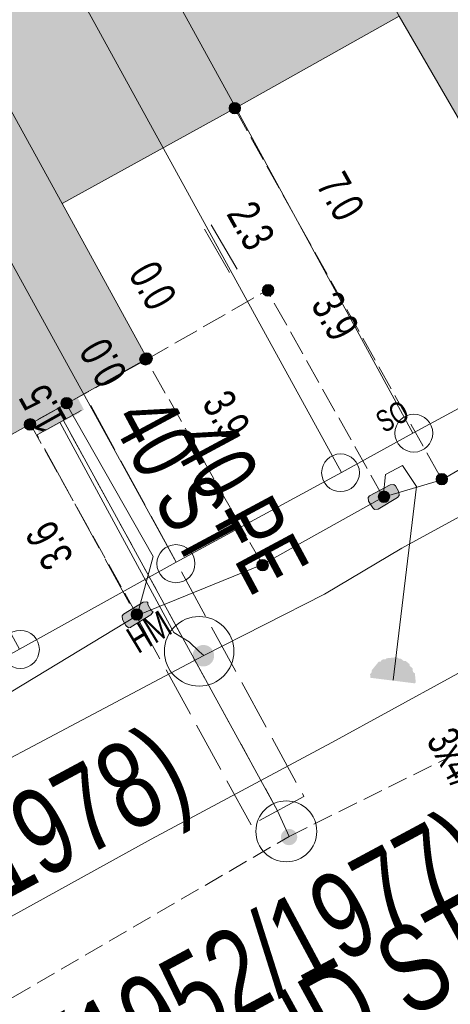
# Model space of a CAD drawing. Header units: metres. Extents: x -740 to 758, y -633 to 854.
# Tile 648 of 656: x 146 to 153, y -200 to -183. Entities that reach past the tile are written whole.
import ezdxf

# ---------------------------------------------------------------- set-up
doc = ezdxf.new("R2010")
doc.units = ezdxf.units.M
doc.header["$MEASUREMENT"] = 0
for name, pattern in [('333_125', [0.4576, 0.3328, -0.1248]), ('416_125', [0.5408, 0.416, -0.1248]), ('416_416', [0.832, 0.416, -0.416]), ('832_208', [1.04, 0.832, -0.208])]:
    doc.linetypes.add(name, pattern=pattern)
for name, color, linetype in [('Gas.LOVION', 7, 'Continuous'), ('Grundkarte.LOVION', 7, 'Continuous'), ('Strom.LOVION', 7, 'Continuous'), ('StromBemass.LOVION', 7, 'Continuous'), ('Wasser.LOVION', 7, 'Continuous')]:
    doc.layers.add(name, color=color, linetype=linetype)
doc.styles.add('ERSTELLTER_STIL_1', font='arial.ttf')

msp = doc.modelspace()

# ---------------------------------------------------------------- hatches: boundary and pattern name
at = {"layer": 'Gas.LOVION', "linetype": 'Continuous', "lineweight": 13}
for points in [[(146.22, -190.213), (146.88, -189.867), (146.7, -189.53), (146.039, -189.876)], [(149.051, -193.981), (149.064, -193.963), (149.075, -193.943), (149.083, -193.923), (149.088, -193.901), (149.091, -193.879), (149.091, -193.857), (149.088, -193.835), (149.082, -193.814), (149.074, -193.793), (149.063, -193.774), (149.05, -193.756), (149.035, -193.74), (149.018, -193.726), (148.999, -193.714), (148.979, -193.705), (148.958, -193.698), (148.936, -193.694), (148.914, -193.693), (148.892, -193.694), (148.871, -193.698), (148.85, -193.705), (148.83, -193.715), (148.811, -193.727), (148.794, -193.741), (148.779, -193.757), (148.766, -193.775), (148.755, -193.794), (148.747, -193.815), (148.742, -193.836), (148.739, -193.858), (148.739, -193.881), (148.742, -193.902), (148.748, -193.924), (148.756, -193.944), (148.766, -193.964), (148.78, -193.982), (148.795, -193.998), (148.812, -194.012), (148.831, -194.024), (148.851, -194.033), (148.872, -194.04), (148.893, -194.044), (148.915, -194.045), (148.938, -194.044), (148.959, -194.039), (148.98, -194.033), (149, -194.023), (149.019, -194.011), (149.036, -193.997)], [(149.053, -193.98), (149.066, -193.962), (149.076, -193.942), (149.085, -193.921), (149.09, -193.9), (149.093, -193.878), (149.093, -193.856), (149.09, -193.834), (149.084, -193.812), (149.076, -193.792), (149.065, -193.772), (149.052, -193.755), (149.037, -193.738), (149.02, -193.724), (149.001, -193.713), (148.981, -193.703), (148.96, -193.696), (148.938, -193.692), (148.916, -193.691), (148.894, -193.692), (148.872, -193.697), (148.851, -193.704), (148.831, -193.713), (148.812, -193.725), (148.795, -193.739), (148.78, -193.755), (148.767, -193.773), (148.757, -193.793), (148.748, -193.813), (148.743, -193.835), (148.74, -193.857), (148.74, -193.879), (148.743, -193.901), (148.749, -193.923), (148.757, -193.943), (148.768, -193.963), (148.781, -193.98), (148.796, -193.997), (148.813, -194.011), (148.832, -194.022), (148.852, -194.032), (148.873, -194.039), (148.895, -194.043), (148.917, -194.044), (148.939, -194.043), (148.961, -194.038), (148.982, -194.031), (149.002, -194.022), (149.021, -194.01), (149.038, -193.996)]]:
    msp.add_hatch(color=7, dxfattribs=at).paths.add_polyline_path(points)
at = {"layer": 'Grundkarte.LOVION', "linetype": 'Continuous', "lineweight": 18}
for color, points in [(9, [(153.632, -185.912), (158.434, -183.344), (157.35, -181.322), (152.453, -172.343), (147.597, -174.975), (152.139, -183.338)]), (254, [(144.848, -176.485), (149.448, -184.843), (152.139, -183.338), (147.597, -174.975)]), (254, [(146.588, -186.423), (149.448, -184.843), (144.848, -176.485), (141.988, -178.065)]), (9, [(136.994, -180.8), (141.772, -189.465), (143.002, -191.768), (147.99, -188.975), (146.588, -186.423), (141.988, -178.065)])]:
    msp.add_hatch(color=color, dxfattribs=at).paths.add_polyline_path(points)
at = {"layer": 'Strom.LOVION', "linetype": 'Continuous', "lineweight": 13}
for points in [[(146.197, -189.978), (147.107, -189.461), (146.999, -189.265), (146.089, -189.782)], [(151.794, -191.456), (152.115, -191.262), (152.142, -191.23), (152.136, -191.171), (152.082, -191.073), (152.05, -191.046), (151.991, -191.052), (151.654, -191.233), (151.628, -191.265), (151.634, -191.324), (151.704, -191.435), (151.736, -191.461)], [(147.727, -193.39), (148.048, -193.196), (148.088, -193.148), (148.056, -193.122), (148.002, -193.023), (147.999, -192.994), (147.983, -192.981), (147.924, -192.987), (147.603, -193.181), (147.577, -193.213), (147.583, -193.271), (147.637, -193.37), (147.685, -193.409), (147.714, -193.406)], [(151.667, -194.232), (152.4, -194.323), (152.413, -194.306), (152.399, -194.16), (152.366, -194.134), (152.361, -194.075), (152.313, -194.035), (152.31, -194.006), (152.245, -193.953), (152.216, -193.956), (152.168, -193.917), (152.139, -193.919), (152.107, -193.893), (151.931, -193.91), (151.918, -193.926), (151.859, -193.932), (151.833, -193.964), (151.803, -193.967), (151.685, -194.112), (151.687, -194.141), (151.661, -194.173)]]:
    msp.add_hatch(color=7, dxfattribs=at).paths.add_polyline_path(points)
at = {"layer": 'StromBemass.LOVION', "linetype": 'Continuous', "lineweight": 13}
for points in [[(149.506, -184.91), (149.513, -184.901), (149.518, -184.891), (149.523, -184.88), (149.526, -184.868), (149.527, -184.856), (149.527, -184.845), (149.526, -184.833), (149.523, -184.822), (149.518, -184.811), (149.512, -184.8), (149.506, -184.791), (149.497, -184.782), (149.488, -184.775), (149.478, -184.769), (149.468, -184.764), (149.457, -184.76), (149.445, -184.758), (149.433, -184.757), (149.421, -184.758), (149.41, -184.76), (149.399, -184.764), (149.388, -184.769), (149.378, -184.775), (149.369, -184.783), (149.361, -184.791), (149.354, -184.801), (149.349, -184.811), (149.344, -184.822), (149.341, -184.834), (149.34, -184.845), (149.34, -184.857), (149.341, -184.869), (149.344, -184.88), (149.349, -184.891), (149.354, -184.901), (149.361, -184.911), (149.37, -184.919), (149.379, -184.927), (149.389, -184.933), (149.399, -184.938), (149.41, -184.942), (149.422, -184.944), (149.434, -184.945), (149.446, -184.944), (149.457, -184.942), (149.468, -184.938), (149.479, -184.933), (149.489, -184.927), (149.498, -184.919)], [(150.049, -187.913), (150.056, -187.904), (150.061, -187.894), (150.066, -187.883), (150.068, -187.872), (150.07, -187.86), (150.07, -187.849), (150.068, -187.837), (150.065, -187.826), (150.061, -187.815), (150.056, -187.805), (150.049, -187.796), (150.041, -187.787), (150.032, -187.78), (150.022, -187.774), (150.012, -187.769), (150.001, -187.765), (149.989, -187.763), (149.978, -187.763), (149.966, -187.763), (149.955, -187.766), (149.944, -187.769), (149.933, -187.774), (149.924, -187.78), (149.915, -187.788), (149.907, -187.796), (149.9, -187.806), (149.895, -187.816), (149.89, -187.826), (149.888, -187.838), (149.886, -187.849), (149.886, -187.861), (149.888, -187.872), (149.891, -187.883), (149.895, -187.894), (149.9, -187.904), (149.907, -187.914), (149.915, -187.922), (149.924, -187.929), (149.934, -187.935), (149.944, -187.94), (149.955, -187.944), (149.967, -187.946), (149.978, -187.947), (149.99, -187.946), (150.001, -187.944), (150.012, -187.94), (150.023, -187.935), (150.032, -187.929), (150.041, -187.921)], [(150.056, -187.907), (150.063, -187.897), (150.068, -187.887), (150.073, -187.876), (150.076, -187.864), (150.077, -187.853), (150.077, -187.841), (150.076, -187.829), (150.073, -187.817), (150.068, -187.806), (150.062, -187.796), (150.055, -187.786), (150.047, -187.777), (150.038, -187.77), (150.028, -187.764), (150.017, -187.759), (150.006, -187.755), (149.994, -187.753), (149.982, -187.752), (149.97, -187.753), (149.959, -187.755), (149.947, -187.759), (149.936, -187.764), (149.926, -187.77), (149.917, -187.778), (149.909, -187.787), (149.902, -187.796), (149.896, -187.807), (149.892, -187.818), (149.889, -187.829), (149.888, -187.841), (149.888, -187.853), (149.889, -187.865), (149.892, -187.876), (149.897, -187.888), (149.902, -187.898), (149.91, -187.908), (149.918, -187.916), (149.927, -187.924), (149.937, -187.93), (149.948, -187.935), (149.959, -187.939), (149.971, -187.941), (149.983, -187.942), (149.995, -187.941), (150.006, -187.939), (150.018, -187.935), (150.028, -187.93), (150.038, -187.923), (150.048, -187.916)], [(148.035, -189.047), (148.042, -189.038), (148.048, -189.027), (148.052, -189.016), (148.055, -189.004), (148.056, -188.993), (148.056, -188.981), (148.055, -188.969), (148.052, -188.957), (148.047, -188.946), (148.042, -188.936), (148.035, -188.926), (148.026, -188.917), (148.017, -188.91), (148.007, -188.903), (147.996, -188.898), (147.985, -188.895), (147.973, -188.892), (147.961, -188.892), (147.949, -188.893), (147.938, -188.895), (147.926, -188.899), (147.915, -188.904), (147.905, -188.91), (147.896, -188.918), (147.888, -188.926), (147.881, -188.936), (147.875, -188.947), (147.871, -188.958), (147.868, -188.969), (147.866, -188.981), (147.867, -188.993), (147.868, -189.005), (147.871, -189.017), (147.875, -189.028), (147.881, -189.038), (147.888, -189.048), (147.897, -189.056), (147.906, -189.064), (147.916, -189.07), (147.927, -189.076), (147.938, -189.079), (147.95, -189.081), (147.962, -189.082), (147.974, -189.081), (147.985, -189.079), (147.997, -189.075), (148.008, -189.07), (148.018, -189.064), (148.027, -189.056)], [(148.055, -189.036), (148.062, -189.027), (148.068, -189.016), (148.072, -189.005), (148.075, -188.993), (148.077, -188.982), (148.077, -188.97), (148.075, -188.958), (148.072, -188.946), (148.068, -188.935), (148.062, -188.925), (148.055, -188.915), (148.047, -188.906), (148.037, -188.899), (148.027, -188.892), (148.017, -188.887), (148.005, -188.884), (147.993, -188.881), (147.981, -188.881), (147.97, -188.881), (147.958, -188.884), (147.946, -188.887), (147.936, -188.893), (147.926, -188.899), (147.916, -188.907), (147.908, -188.915), (147.901, -188.925), (147.895, -188.936), (147.891, -188.947), (147.888, -188.958), (147.887, -188.97), (147.887, -188.982), (147.888, -188.994), (147.891, -189.006), (147.896, -189.017), (147.902, -189.027), (147.909, -189.037), (147.917, -189.045), (147.926, -189.053), (147.936, -189.059), (147.947, -189.064), (147.958, -189.068), (147.97, -189.07), (147.982, -189.071), (147.994, -189.07), (148.006, -189.068), (148.017, -189.064), (148.028, -189.059), (148.038, -189.053), (148.047, -189.045)], [(148.055, -189.036), (148.062, -189.027), (148.068, -189.016), (148.072, -189.005), (148.075, -188.993), (148.077, -188.982), (148.077, -188.97), (148.075, -188.958), (148.072, -188.946), (148.068, -188.935), (148.062, -188.925), (148.055, -188.915), (148.047, -188.906), (148.037, -188.899), (148.027, -188.892), (148.017, -188.887), (148.005, -188.884), (147.993, -188.881), (147.981, -188.881), (147.97, -188.881), (147.958, -188.884), (147.946, -188.887), (147.936, -188.893), (147.926, -188.899), (147.916, -188.907), (147.908, -188.915), (147.901, -188.925), (147.895, -188.936), (147.891, -188.947), (147.888, -188.958), (147.887, -188.97), (147.887, -188.982), (147.888, -188.994), (147.891, -189.006), (147.896, -189.017), (147.902, -189.027), (147.909, -189.037), (147.917, -189.045), (147.926, -189.053), (147.936, -189.059), (147.947, -189.064), (147.958, -189.068), (147.97, -189.07), (147.982, -189.071), (147.994, -189.07), (148.006, -189.068), (148.017, -189.064), (148.028, -189.059), (148.038, -189.053), (148.047, -189.045)], [(146.738, -189.77), (146.745, -189.761), (146.751, -189.75), (146.755, -189.739), (146.758, -189.728), (146.76, -189.716), (146.76, -189.704), (146.758, -189.692), (146.755, -189.68), (146.751, -189.669), (146.745, -189.659), (146.738, -189.649), (146.73, -189.641), (146.721, -189.633), (146.71, -189.627), (146.7, -189.622), (146.688, -189.618), (146.677, -189.616), (146.665, -189.615), (146.653, -189.616), (146.641, -189.618), (146.63, -189.622), (146.619, -189.627), (146.609, -189.634), (146.6, -189.641), (146.592, -189.65), (146.585, -189.66), (146.579, -189.67), (146.575, -189.681), (146.572, -189.693), (146.57, -189.704), (146.57, -189.716), (146.572, -189.728), (146.575, -189.74), (146.579, -189.751), (146.585, -189.761), (146.592, -189.771), (146.6, -189.779), (146.609, -189.787), (146.62, -189.793), (146.63, -189.798), (146.642, -189.802), (146.653, -189.804), (146.665, -189.805), (146.677, -189.804), (146.689, -189.802), (146.7, -189.798), (146.711, -189.793), (146.721, -189.787), (146.73, -189.779)], [(146.738, -189.77), (146.745, -189.761), (146.751, -189.75), (146.755, -189.739), (146.758, -189.728), (146.76, -189.716), (146.76, -189.704), (146.758, -189.692), (146.755, -189.68), (146.751, -189.669), (146.745, -189.659), (146.738, -189.649), (146.73, -189.641), (146.721, -189.633), (146.71, -189.627), (146.7, -189.622), (146.688, -189.618), (146.677, -189.616), (146.665, -189.615), (146.653, -189.616), (146.641, -189.618), (146.63, -189.622), (146.619, -189.627), (146.609, -189.634), (146.6, -189.641), (146.592, -189.65), (146.585, -189.66), (146.579, -189.67), (146.575, -189.681), (146.572, -189.693), (146.57, -189.704), (146.57, -189.716), (146.572, -189.728), (146.575, -189.74), (146.579, -189.751), (146.585, -189.761), (146.592, -189.771), (146.6, -189.779), (146.609, -189.787), (146.62, -189.793), (146.63, -189.798), (146.642, -189.802), (146.653, -189.804), (146.665, -189.805), (146.677, -189.804), (146.689, -189.802), (146.7, -189.798), (146.711, -189.793), (146.721, -189.787), (146.73, -189.779)], [(146.132, -190.122), (146.138, -190.112), (146.144, -190.102), (146.148, -190.091), (146.151, -190.08), (146.153, -190.068), (146.153, -190.056), (146.151, -190.045), (146.148, -190.033), (146.144, -190.022), (146.138, -190.012), (146.131, -190.002), (146.123, -189.994), (146.114, -189.986), (146.104, -189.98), (146.093, -189.975), (146.082, -189.972), (146.071, -189.97), (146.059, -189.969), (146.047, -189.97), (146.036, -189.972), (146.025, -189.975), (146.014, -189.981), (146.004, -189.987), (145.995, -189.994), (145.987, -190.003), (145.98, -190.012), (145.975, -190.023), (145.97, -190.034), (145.967, -190.045), (145.966, -190.057), (145.966, -190.068), (145.968, -190.08), (145.97, -190.092), (145.975, -190.102), (145.981, -190.113), (145.987, -190.122), (145.996, -190.131), (146.005, -190.138), (146.015, -190.144), (146.025, -190.149), (146.036, -190.153), (146.048, -190.155), (146.06, -190.156), (146.071, -190.155), (146.083, -190.153), (146.094, -190.149), (146.105, -190.144), (146.115, -190.138), (146.124, -190.13)], [(146.137, -190.113), (146.143, -190.104), (146.149, -190.094), (146.153, -190.083), (146.156, -190.072), (146.157, -190.06), (146.157, -190.049), (146.156, -190.037), (146.153, -190.026), (146.149, -190.015), (146.143, -190.005), (146.136, -189.996), (146.128, -189.987), (146.119, -189.98), (146.11, -189.974), (146.099, -189.969), (146.088, -189.966), (146.077, -189.963), (146.065, -189.963), (146.054, -189.963), (146.043, -189.966), (146.032, -189.969), (146.021, -189.974), (146.011, -189.98), (146.003, -189.988), (145.995, -189.996), (145.988, -190.006), (145.982, -190.016), (145.978, -190.027), (145.975, -190.038), (145.974, -190.049), (145.974, -190.061), (145.975, -190.072), (145.978, -190.083), (145.983, -190.094), (145.988, -190.104), (145.995, -190.114), (146.003, -190.122), (146.012, -190.129), (146.022, -190.135), (146.032, -190.14), (146.043, -190.144), (146.054, -190.146), (146.066, -190.147), (146.077, -190.146), (146.089, -190.144), (146.1, -190.14), (146.11, -190.135), (146.12, -190.129), (146.129, -190.122)], [(152.914, -191.02), (152.921, -191.01), (152.926, -191), (152.93, -190.989), (152.933, -190.977), (152.935, -190.966), (152.935, -190.954), (152.933, -190.942), (152.93, -190.931), (152.926, -190.92), (152.92, -190.91), (152.913, -190.9), (152.905, -190.892), (152.896, -190.884), (152.886, -190.878), (152.876, -190.873), (152.864, -190.87), (152.853, -190.867), (152.841, -190.867), (152.83, -190.868), (152.818, -190.87), (152.807, -190.873), (152.796, -190.878), (152.786, -190.885), (152.777, -190.892), (152.769, -190.901), (152.762, -190.91), (152.757, -190.921), (152.753, -190.932), (152.75, -190.943), (152.748, -190.955), (152.748, -190.966), (152.75, -190.978), (152.753, -190.989), (152.757, -191), (152.763, -191.011), (152.77, -191.02), (152.778, -191.029), (152.787, -191.036), (152.797, -191.042), (152.807, -191.047), (152.819, -191.051), (152.83, -191.053), (152.842, -191.054), (152.854, -191.053), (152.865, -191.051), (152.876, -191.047), (152.887, -191.042), (152.897, -191.036), (152.906, -191.028)], [(151.963, -191.31), (151.97, -191.301), (151.976, -191.29), (151.98, -191.279), (151.983, -191.268), (151.984, -191.256), (151.984, -191.244), (151.983, -191.232), (151.98, -191.221), (151.975, -191.21), (151.97, -191.199), (151.963, -191.19), (151.954, -191.181), (151.945, -191.173), (151.935, -191.167), (151.924, -191.162), (151.913, -191.158), (151.901, -191.156), (151.889, -191.155), (151.877, -191.156), (151.866, -191.158), (151.854, -191.162), (151.844, -191.167), (151.834, -191.174), (151.824, -191.181), (151.816, -191.19), (151.809, -191.2), (151.804, -191.21), (151.799, -191.221), (151.796, -191.233), (151.795, -191.245), (151.795, -191.257), (151.797, -191.268), (151.8, -191.28), (151.804, -191.291), (151.81, -191.301), (151.817, -191.311), (151.825, -191.32), (151.834, -191.327), (151.844, -191.334), (151.855, -191.339), (151.866, -191.342), (151.878, -191.344), (151.89, -191.345), (151.902, -191.344), (151.914, -191.342), (151.925, -191.338), (151.936, -191.333), (151.946, -191.327), (151.955, -191.319)], [(149.966, -192.438), (149.973, -192.428), (149.978, -192.418), (149.983, -192.406), (149.986, -192.395), (149.987, -192.383), (149.987, -192.371), (149.985, -192.359), (149.982, -192.348), (149.978, -192.336), (149.972, -192.326), (149.965, -192.316), (149.957, -192.308), (149.948, -192.3), (149.938, -192.294), (149.927, -192.289), (149.915, -192.285), (149.903, -192.283), (149.892, -192.282), (149.88, -192.283), (149.868, -192.285), (149.856, -192.289), (149.846, -192.294), (149.836, -192.3), (149.826, -192.308), (149.818, -192.317), (149.811, -192.326), (149.805, -192.337), (149.801, -192.348), (149.798, -192.36), (149.797, -192.372), (149.797, -192.384), (149.798, -192.395), (149.801, -192.407), (149.806, -192.418), (149.811, -192.429), (149.819, -192.438), (149.827, -192.447), (149.836, -192.455), (149.846, -192.461), (149.857, -192.466), (149.868, -192.47), (149.88, -192.472), (149.892, -192.473), (149.904, -192.472), (149.916, -192.47), (149.927, -192.466), (149.938, -192.461), (149.948, -192.454), (149.957, -192.447)], [(147.893, -193.249), (147.9, -193.239), (147.905, -193.229), (147.909, -193.218), (147.912, -193.206), (147.914, -193.195), (147.914, -193.183), (147.912, -193.171), (147.909, -193.16), (147.905, -193.149), (147.899, -193.139), (147.892, -193.129), (147.884, -193.12), (147.875, -193.113), (147.865, -193.107), (147.854, -193.102), (147.843, -193.098), (147.832, -193.096), (147.82, -193.095), (147.808, -193.096), (147.797, -193.098), (147.785, -193.102), (147.775, -193.107), (147.765, -193.113), (147.756, -193.121), (147.748, -193.129), (147.741, -193.139), (147.735, -193.149), (147.731, -193.16), (147.728, -193.172), (147.727, -193.183), (147.727, -193.195), (147.728, -193.207), (147.731, -193.218), (147.735, -193.229), (147.741, -193.24), (147.748, -193.249), (147.756, -193.258), (147.765, -193.265), (147.775, -193.271), (147.786, -193.276), (147.797, -193.28), (147.809, -193.282), (147.821, -193.283), (147.832, -193.282), (147.844, -193.28), (147.855, -193.276), (147.866, -193.271), (147.876, -193.265), (147.885, -193.257)]]:
    msp.add_hatch(color=7, dxfattribs=at).paths.add_polyline_path(points)
at = {"layer": 'Wasser.LOVION', "linetype": 'Continuous', "lineweight": 13}
for points in [[(146.305, -190.175), (146.949, -189.816), (146.769, -189.479), (146.111, -189.854)], [(150.427, -196.94), (150.437, -196.926), (150.444, -196.912), (150.451, -196.896), (150.455, -196.88), (150.457, -196.864), (150.457, -196.847), (150.454, -196.831), (150.45, -196.815), (150.444, -196.799), (150.436, -196.785), (150.426, -196.771), (150.415, -196.759), (150.402, -196.749), (150.388, -196.74), (150.373, -196.733), (150.357, -196.728), (150.341, -196.725), (150.324, -196.724), (150.308, -196.725), (150.291, -196.728), (150.276, -196.733), (150.261, -196.74), (150.247, -196.749), (150.234, -196.76), (150.223, -196.772), (150.213, -196.786), (150.205, -196.8), (150.199, -196.816), (150.195, -196.832), (150.193, -196.848), (150.193, -196.865), (150.195, -196.881), (150.199, -196.897), (150.205, -196.913), (150.213, -196.927), (150.223, -196.941), (150.235, -196.953), (150.247, -196.963), (150.261, -196.972), (150.276, -196.979), (150.292, -196.984), (150.309, -196.987), (150.325, -196.988), (150.342, -196.987), (150.358, -196.984), (150.374, -196.979), (150.389, -196.972), (150.403, -196.963), (150.415, -196.952)], [(150.431, -196.938), (150.44, -196.925), (150.448, -196.91), (150.454, -196.895), (150.459, -196.879), (150.461, -196.862), (150.461, -196.845), (150.458, -196.829), (150.454, -196.813), (150.448, -196.797), (150.44, -196.783), (150.43, -196.769), (150.419, -196.757), (150.406, -196.747), (150.392, -196.738), (150.377, -196.731), (150.361, -196.726), (150.344, -196.723), (150.328, -196.722), (150.311, -196.723), (150.295, -196.726), (150.279, -196.731), (150.264, -196.738), (150.25, -196.747), (150.237, -196.758), (150.226, -196.77), (150.216, -196.783), (150.208, -196.798), (150.202, -196.814), (150.198, -196.83), (150.196, -196.846), (150.196, -196.863), (150.198, -196.879), (150.202, -196.895), (150.208, -196.911), (150.216, -196.926), (150.226, -196.939), (150.238, -196.951), (150.251, -196.962), (150.265, -196.971), (150.28, -196.978), (150.296, -196.983), (150.312, -196.986), (150.329, -196.987), (150.345, -196.986), (150.362, -196.982), (150.377, -196.977), (150.392, -196.97), (150.406, -196.961), (150.419, -196.95)]]:
    msp.add_hatch(color=7, dxfattribs=at).paths.add_polyline_path(points)

# ---------------------------------------------------------------- linework, layer by layer
at = {"layer": 'Gas.LOVION', "color": 5, "linetype": 'Continuous', "lineweight": 18}
for points in [[(166.784, -193.625), (158.626, -198.147), (154.364, -200.352), (134.201, -211.486), (132.021, -207.325), (130.418, -204.526), (130.113, -203.979), (134.148, -201.723), (134.904, -201.294), (139.063, -199.085), (142.828, -197.091), (148.926, -193.864), (150.912, -192.857), (152.182, -192.098), (157.696, -189.091), (162.971, -186.21), (164.375, -185.452), (165.035, -185.107), (169.512, -182.674), (174.224, -180.086), (177.957, -178.065), (180.415, -176.746), (185.326, -174.079), (185.549, -173.939)], [(148.926, -193.864), (148.846, -193.798), (148.683, -193.637), (148.431, -193.484), (146.557, -190.032)]]:
    msp.add_lwpolyline(points, dxfattribs=at)
at = {"layer": 'Gas.LOVION', "color": 7, "linetype": 'Continuous', "lineweight": 13}
msp.add_circle((148.846, -193.795), 0.573, dxfattribs=at)
at = {"layer": 'Grundkarte.LOVION', "color": 8, "linetype": 'Continuous', "lineweight": 18}
for points in [[(139.201, -166.19), (142.967, -163.901), (156.24, -188.11), (152.366, -190.203), (149.448, -184.843), (144.848, -176.485)], [(151.188, -190.85), (138.029, -166.896), (139.201, -166.19), (144.848, -176.485), (149.448, -184.843), (152.366, -190.203)], [(135.382, -168.544), (138.029, -166.896), (151.188, -190.85), (148.466, -192.328)], [(135.382, -168.544), (148.466, -192.328), (145.887, -193.762), (132.926, -170.025)], [(153.632, -185.912), (152.139, -183.338), (147.597, -174.975), (152.453, -172.343), (157.35, -181.322), (158.434, -183.344)], [(144.848, -176.485), (147.597, -174.975), (152.139, -183.338), (149.448, -184.843)], [(146.588, -186.423), (141.988, -178.065), (144.848, -176.485), (149.448, -184.843)], [(136.994, -180.8), (141.988, -178.065), (146.588, -186.423), (147.99, -188.975), (143.002, -191.768), (141.772, -189.465)]]:
    msp.add_lwpolyline(points, close=True, dxfattribs=at)
for points in [[(196.655, -183.094), (190.903, -186.228), (178.193, -193.175), (136.111, -216.205), (116.052, -227.181), (110.888, -229.991), (103.805, -216.792), (116.875, -209.603), (130.121, -202.397), (136.77, -198.762), (140.638, -196.61), (144.513, -194.517), (145.887, -193.762), (148.466, -192.328), (151.188, -190.85), (152.366, -190.203), (156.24, -188.11), (159.945, -186.092), (164.041, -183.859), (175.743, -177.484), (179.67, -175.327), (183.57, -173.202), (184.186, -172.846)], [(196.655, -183.094), (190.903, -186.228), (178.193, -193.175), (136.111, -216.205), (116.052, -227.181), (110.888, -229.991), (103.805, -216.792), (116.875, -209.603), (130.121, -202.397), (136.77, -198.762), (140.638, -196.61), (144.513, -194.517), (145.887, -193.762), (148.466, -192.328), (151.188, -190.85), (152.366, -190.203), (156.24, -188.11), (159.945, -186.092), (164.041, -183.859), (175.743, -177.484), (179.67, -175.327), (183.57, -173.202), (184.186, -172.846)], [(153.977, -193.681), (151.032, -195.299), (148.055, -196.89), (144.802, -198.686), (131.896, -205.741), (128.643, -207.537), (125.384, -209.274), (118.931, -212.801), (115.679, -214.597), (109.226, -218.124), (107.204, -219.209), (105.606, -220.104), (105.187, -220.352), (103.165, -221.436), (101.175, -222.547), (99.153, -223.631), (97.105, -224.748), (95.115, -225.859), (93.093, -226.943), (91.077, -228.086), (89.055, -229.17), (87.065, -230.281), (85.043, -231.365)]]:
    msp.add_lwpolyline(points, dxfattribs=at)
at = {"layer": 'Grundkarte.LOVION', "color": 253, "linetype": 'Continuous', "lineweight": 18}
msp.add_lwpolyline([(156.24, -188.11), (152.366, -190.203), (151.188, -190.85), (148.466, -192.328), (145.887, -193.762), (144.513, -194.517), (140.638, -196.61), (136.77, -198.762), (130.121, -202.397), (116.875, -209.603)], dxfattribs=at)
at = {"layer": 'Grundkarte.LOVION', "color": 9, "linetype": 'Continuous', "lineweight": 18}
for centre, radius in [((152.382, -190.203), 0.312), ((151.174, -190.855), 0.311), ((148.464, -192.352), 0.313), ((145.902, -193.764), 0.313)]:
    msp.add_circle(centre, radius, dxfattribs=at)
at = {"layer": 'Strom.LOVION', "color": 150, "linetype": 'Continuous', "lineweight": 18}
for points in [[(108.907, -215.17), (109.441, -214.882), (111.107, -213.936), (117.293, -210.405), (120.134, -209.078), (121.171, -208.504), (123.587, -206.908), (128.002, -204.452), (133.034, -201.506), (134.185, -200.891), (137.139, -199.361), (142.581, -196.376), (147.827, -193.203), (149.888, -192.366), (151.878, -191.255), (152.84, -190.969), (155.525, -189.406), (156.045, -189.134), (155.915, -188.866)], [(151.878, -191.255), (151.916, -190.882), (152.197, -190.737), (152.423, -191.084), (152.04, -194.269)]]:
    msp.add_lwpolyline(points, dxfattribs=at)
at = {"layer": 'Strom.LOVION', "color": 5, "linetype": 'Continuous', "lineweight": 18}
msp.add_lwpolyline([(147.827, -193.203), (148.087, -192.232), (146.658, -189.712)], dxfattribs=at)
at = {"layer": 'Strom.LOVION', "color": 7, "linetype": 'Continuous', "lineweight": 13}
for points in [[(151.794, -191.456), (151.736, -191.461), (151.704, -191.435), (151.634, -191.324), (151.628, -191.265), (151.654, -191.233), (151.991, -191.052), (152.05, -191.046), (152.082, -191.073), (152.136, -191.171), (152.142, -191.23), (152.115, -191.262)], [(147.727, -193.39), (147.714, -193.406), (147.685, -193.409), (147.637, -193.37), (147.583, -193.271), (147.577, -193.213), (147.603, -193.181), (147.924, -192.987), (147.983, -192.981), (147.999, -192.994), (148.002, -193.023), (148.056, -193.122), (148.088, -193.148), (148.048, -193.196)]]:
    msp.add_lwpolyline(points, close=True, dxfattribs=at)
at = {"layer": 'StromBemass.LOVION', "color": 7, "linetype": '416_125', "lineweight": 13}
for points in [[(149.435, -184.859), (152.84, -190.969)], [(149.888, -192.366), (147.977, -188.992), (149.964, -187.851), (149.977, -187.835)], [(151.878, -191.255), (149.964, -187.851)], [(147.977, -188.992), (146.056, -190.051)], [(147.827, -193.203), (146.072, -190.064)]]:
    msp.add_lwpolyline(points, dxfattribs=at)
at = {"layer": 'StromBemass.LOVION', "color": 7, "linetype": 'Continuous', "lineweight": 13}
for points in [[(149.046, -186.774), (149.472, -187.501)], [(148.935, -186.844), (149.344, -187.557)]]:
    msp.add_lwpolyline(points, dxfattribs=at)
for centre, radius in [((149.433, -184.851), 0.0938), ((149.978, -187.855), 0.092), ((149.982, -187.847), 0.0949), ((147.961, -188.987), 0.0952), ((147.982, -188.976), 0.0952), ((147.982, -188.976), 0.0952), ((146.665, -189.71), 0.0949), ((146.665, -189.71), 0.0949), ((146.059, -190.062), 0.0935), ((146.066, -190.055), 0.092), ((152.842, -190.96), 0.0934), ((151.89, -191.25), 0.0949), ((149.892, -192.377), 0.0954), ((147.82, -193.189), 0.0938)]:
    msp.add_circle(centre, radius, dxfattribs=at)
at = {"layer": 'Wasser.LOVION', "color": 7, "linetype": '832_208', "lineweight": 13}
msp.add_lwpolyline([(146.177, -190.232), (147.061, -189.746), (150.572, -196.186), (149.702, -196.655)], close=True, dxfattribs=at)
at = {"layer": 'Wasser.LOVION', "color": 252, "linetype": '416_416', "lineweight": 18}
msp.add_lwpolyline([(150.137, -196.421), (146.612, -189.997)], dxfattribs=at)
at = {"layer": 'Wasser.LOVION', "color": 150, "linetype": 'Continuous', "lineweight": 18}
msp.add_lwpolyline([(150.326, -196.845), (150.137, -196.421), (146.612, -189.997)], dxfattribs=at)
at = {"layer": 'Wasser.LOVION', "color": 150, "linetype": '333_125', "lineweight": 18}
msp.add_lwpolyline([(86.064, -232.285), (91.564, -229.294), (97.691, -225.902), (98.132, -225.726), (109.443, -219.596), (129.012, -208.594), (135.709, -204.836), (139.095, -203.042), (144.434, -200.214), (145.782, -199.492), (150.326, -196.845), (156.105, -193.975)], dxfattribs=at)
at = {"layer": 'Wasser.LOVION', "color": 7, "linetype": 'Continuous', "lineweight": 13}
msp.add_circle((150.282, -196.76), 0.501, dxfattribs=at)

# ---------------------------------------------------------------- texts
at = {"layer": 'Gas.LOVION', "color": 5, "linetype": 'Continuous', "lineweight": 18, "attachment_point": 7, "style": 'ERSTELLTER_STIL_1'}
for s, insert, char_height, rotation in [('{\\A1;\\W0.71559x;40 ST}', (147.365, -189.986), 1.06708, 298.2473), ('{\\A1;\\W0.72101x;150 ND ST KA (1974)}', (147.905, -202.76), 1.4228, 28.7731), ('{\\A1;\\W0.72102x;100 ND ST KA (1978)}', (136.72, -203.179), 1.42278, 28.2422)]:
    msp.add_mtext(s, dxfattribs=dict(at, insert=insert, char_height=char_height, rotation=rotation))
at = {"layer": 'Strom.LOVION', "color": 7, "linetype": 'Continuous', "lineweight": 13, "attachment_point": 7, "style": 'ERSTELLTER_STIL_1'}
for s, insert, char_height, rotation in [('{\\A1;\\W0.71556x;SO}', (151.894, -190.21), 0.35571, 29.2482), ('{\\A1;\\W0.71559x;HM}', (147.84, -193.844), 0.44462, 31.2442)]:
    msp.add_mtext(s, dxfattribs=dict(at, insert=insert, char_height=char_height, rotation=rotation))
at = {"layer": 'Strom.LOVION', "color": 150, "linetype": 'Continuous', "lineweight": 18, "insert": (152.571, -195.265), "char_height": 0.53351, "attachment_point": 7, "rotation": 299.2446, "style": 'ERSTELLTER_STIL_1'}
msp.add_mtext('{\\A1;\\W0.67092x;3x4/4 CU }', dxfattribs=at)
at = {"layer": 'StromBemass.LOVION', "color": 7, "linetype": 'Continuous', "lineweight": 13, "attachment_point": 7, "style": 'ERSTELLTER_STIL_1'}
for s, insert, char_height, rotation in [('{\\A1;\\W0.71556x;7.0}', (150.758, -186.114), 0.53357, 299.2443), ('{\\A1;\\W0.71556x;2.3}', (149.281, -186.594), 0.53357, 299.2443), ('{\\A1;\\W0.71562x;0.0}', (147.665, -187.583), 0.53352, 299.2471), ('{\\A1;\\W0.71559x;3.9}', (150.669, -188.086), 0.53352, 299.2471), ('{\\A1;\\W0.71553x;0.0}', (147.687, -189.233), 0.53359, 119.2366), ('{\\A1;\\W0.71556x;1.5}', (146.691, -189.995), 0.53354, 119.2394), ('{\\A1;\\W0.71553x;3.9}', (148.877, -189.71), 0.53357, 299.2443), ('{\\A1;\\W0.71559x;3.6}', (146.8, -192.246), 0.53354, 119.2394)]:
    msp.add_mtext(s, dxfattribs=dict(at, insert=insert, char_height=char_height, rotation=rotation))
at = {"layer": 'Wasser.LOVION', "color": 150, "linetype": 'Continuous', "lineweight": 18, "attachment_point": 7, "style": 'ERSTELLTER_STIL_1'}
for s, insert, char_height, rotation in [('{\\A1;\\W0.71559x;40 PE}', (148.356, -190.354), 1.06708, 298.2473), ('{\\A1;\\W0.71855x;125 GG UA ZMM (1952/1977)}', (137.068, -207.021), 1.42278, 28.2422)]:
    msp.add_mtext(s, dxfattribs=dict(at, insert=insert, char_height=char_height, rotation=rotation))

doc.saveas('drawing.dxf')
